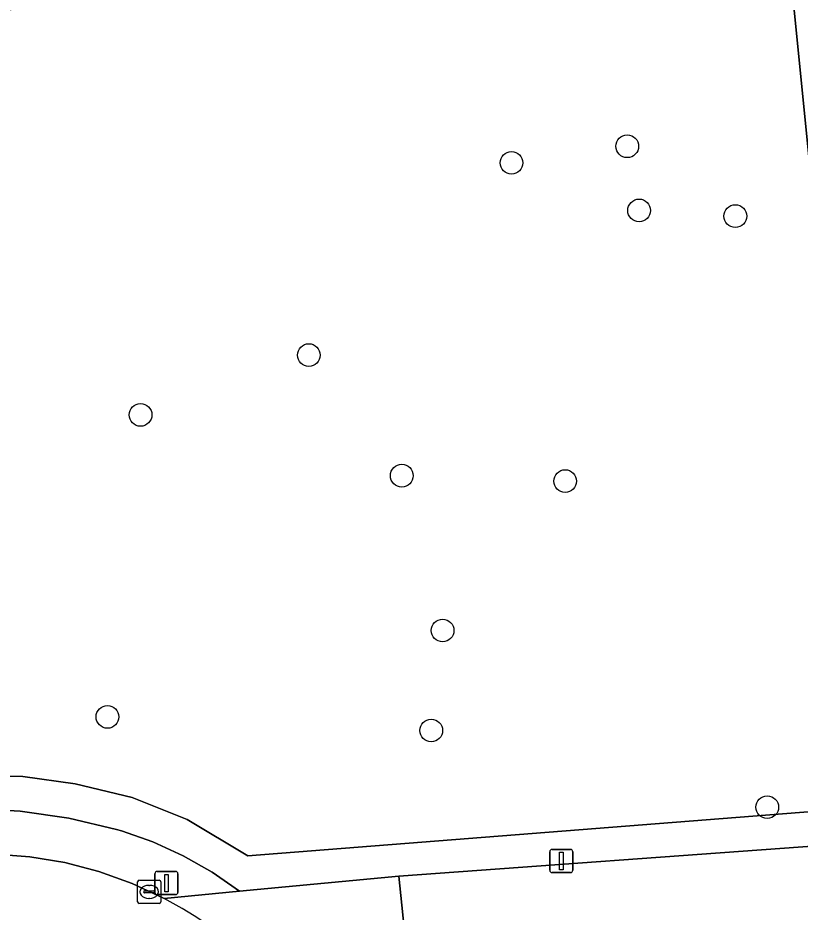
# Model space of a CAD drawing. Extents: x 161084 to 161928, y 385354 to 386522.
# Drawn here: x 161851.02 to 161884.7, y 386342.94 to 386381.44 of the extents above; entities that cross this region are included whole.
import ezdxf

# ---------------------------------------------------------------- set-up
doc = ezdxf.new("R2010")
doc.units = 0
for name, color, linetype in [('IMGEO_Berm_groen', 7, 'Continuous'), ('IMGEO_Boom', 7, 'Continuous'), ('IMGEO_Fietspad_gesloten', 7, 'Continuous'), ('IMGEO_Fietspad_open', 7, 'Continuous'), ('IMGEO_Kolk', 7, 'Continuous'), ('IMGEO_Lichtmast', 7, 'Continuous'), ('IMGEO_Loofbos', 7, 'Continuous'), ('IMGEO_Rijbaan_lokaal_open', 7, 'Continuous'), ('IMGEO_Voetpad_open', 7, 'Continuous')]:
    doc.layers.add(name, color=color, linetype=linetype)

msp = doc.modelspace()

# ---------------------------------------------------------------- linework, layer by layer
at = {"layer": 'IMGEO_Berm_groen'}
for points in [[(161885.612, 386385.236), (161884.111, 386385.086), (161887.631, 386349.929)], [(161885.406, 386347.286), (161860.925, 386345.365), (161858.314, 386346.92), (161855.937, 386347.869), (161853.495, 386348.458), (161851.242, 386348.78), (161847.177, 386348.834), (161840.004, 386348.605), (161840.051, 386347.106), (161847.191, 386347.334), (161849.019, 386347.391), (161851.125, 386347.281), (161853.213, 386346.983), (161855.266, 386346.5), (161855.481, 386346.436), (161856.835, 386345.959), (161858.141, 386345.362), (161859.388, 386344.651), (161860.567, 386343.832), (161867.42, 386344.48), (161885.609, 386345.797)]]:
    msp.add_lwpolyline(points, dxfattribs=at)
at = {"layer": 'IMGEO_Boom'}
for centre in [(161877.257, 386375.911), (161872.272, 386375.199), (161877.766, 386373.149), (161881.908, 386372.905), (161863.549, 386366.92), (161856.305, 386364.346), (161867.55, 386361.728), (161874.582, 386361.494), (161869.308, 386355.063), (161854.879, 386351.341), (161868.82, 386350.755), (161883.283, 386347.456)]:
    msp.add_circle(centre, 0.489, dxfattribs=at)
at = {"layer": 'IMGEO_Fietspad_gesloten'}
msp.add_lwpolyline([(161885.609, 386345.797), (161867.42, 386344.48), (161867.742, 386341.422), (161885.591, 386342.553)], dxfattribs=at)
at = {"layer": 'IMGEO_Fietspad_open'}
msp.add_lwpolyline([(161861.197, 386340.747), (161863.696, 386341.005), (161867.742, 386341.422), (161867.42, 386344.48), (161860.567, 386343.832), (161857.315, 386343.524)], dxfattribs=at)
msp.add_arc((161849.493, 386328.487), 16.95, 46.3278, 62.5159, dxfattribs=at)
at = {"layer": 'IMGEO_Kolk'}
for p, q in [((161856.177, 386343.382), (161856.177, 386344.234)), ((161856.252, 386344.308), (161857.104, 386344.308)), ((161856.665, 386344.088), (161856.69, 386344.088)), ((161857.178, 386344.234), (161857.178, 386343.382)), ((161856.436, 386343.802), (161856.436, 386343.814)), ((161856.874, 386343.765), (161856.476, 386343.765)), ((161856.479, 386343.851), (161856.877, 386343.851)), ((161856.92, 386343.814), (161856.92, 386343.802)), ((161857.104, 386343.308), (161856.252, 386343.308)), ((161856.688, 386343.528), (161856.663, 386343.528))]:
    msp.add_line(p, q, dxfattribs=at)
for points in [[(161856.177, 386343.382), (161856.177, 386344.234)], [(161856.252, 386344.308), (161857.104, 386344.308)], [(161857.178, 386344.234), (161857.178, 386343.382)], [(161857.104, 386343.308), (161856.252, 386343.308)]]:
    msp.add_lwpolyline(points, dxfattribs=at)
for centre, radius, start, end in [((161856.254, 386344.232), 0.0765, 91.552, 178.448), ((161856.254, 386344.232), 0.0765, 91.552, 178.448), ((161857.102, 386344.232), 0.0765, 1.552, 88.448), ((161857.102, 386344.232), 0.0765, 1.552, 88.448), ((161856.476, 386343.811), 0.0403, 85.8775, 175.7526), ((161856.473, 386343.801), 0.0366, 178.938, 274.7102), ((161856.877, 386343.808), 0.043, 264.8664, 352.4533), ((161856.881, 386343.813), 0.0386, 1.7309, 96.639), ((161856.254, 386343.384), 0.0765, 181.552, 268.448), ((161856.254, 386343.384), 0.0765, 181.552, 268.448), ((161857.102, 386343.384), 0.0765, 271.552, 358.448), ((161857.102, 386343.384), 0.0765, 271.552, 358.448)]:
    msp.add_arc(centre, radius, start, end, dxfattribs=at)
for centre, major_axis, ratio, start_param, end_param in [((161856.664, 386343.808), (-0.387, 0.002), 0.722429, 4.712389, 7.853982), ((161856.689, 386343.808), (-0.39, 0.002), 0.717154, 1.570796, 4.712389)]:
    msp.add_ellipse(centre, major_axis=major_axis, ratio=ratio, start_param=start_param, end_param=end_param, dxfattribs=at)
at = {"layer": 'IMGEO_Lichtmast'}
for p, q in [((161873.922, 386344.737), (161873.922, 386345.537)), ((161873.922, 386345.537), (161873.922, 386344.737)), ((161874.022, 386345.637), (161874.812, 386345.637)), ((161874.812, 386345.637), (161874.022, 386345.637)), ((161874.912, 386345.537), (161874.912, 386344.737)), ((161874.912, 386344.737), (161874.912, 386345.537)), ((161856.925, 386343.787), (161856.925, 386344.587)), ((161856.925, 386344.587), (161856.925, 386343.787)), ((161857.025, 386344.687), (161857.815, 386344.687)), ((161857.815, 386344.687), (161857.025, 386344.687)), ((161857.915, 386344.587), (161857.915, 386343.787)), ((161857.915, 386343.787), (161857.915, 386344.587)), ((161874.812, 386344.637), (161874.022, 386344.637)), ((161874.022, 386344.637), (161874.812, 386344.637)), ((161857.815, 386343.687), (161857.025, 386343.687)), ((161857.025, 386343.687), (161857.815, 386343.687))]:
    msp.add_line(p, q, dxfattribs=at)
for points in [[(161874.342, 386345.512), (161874.492, 386345.512), (161874.492, 386344.762), (161874.342, 386344.762), (161874.342, 386345.512)], [(161857.345, 386344.562), (161857.495, 386344.562), (161857.495, 386343.812), (161857.345, 386343.812), (161857.345, 386344.562)]]:
    msp.add_lwpolyline(points, dxfattribs=at)
for centre, start, end in [((161874.022, 386345.537), 90, 180), ((161874.022, 386345.537), 90, 180), ((161874.812, 386345.537), 0, 90), ((161874.812, 386345.537), 360, 90), ((161874.022, 386344.737), 180, 270), ((161874.022, 386344.737), 180, 270), ((161874.812, 386344.737), 270, 0), ((161874.812, 386344.737), 270, 0), ((161857.025, 386344.587), 90, 180), ((161857.025, 386344.587), 90, 180), ((161857.815, 386344.587), 0, 90), ((161857.815, 386344.587), 360, 90), ((161857.025, 386343.787), 180, 270), ((161857.025, 386343.787), 180, 270), ((161857.815, 386343.787), 270, 0), ((161857.815, 386343.787), 270, 0)]:
    msp.add_arc(centre, 0.1, start, end, dxfattribs=at)
at = {"layer": 'IMGEO_Loofbos'}
msp.add_lwpolyline([(161884.111, 386385.086), (161879.328, 386384.644), (161862.225, 386382.936), (161850.311, 386381.747), (161842.549, 386380.972), (161838.45, 386380.563), (161838.451, 386380.553), (161839.701, 386358.208), (161840.004, 386348.605), (161847.177, 386348.834), (161851.242, 386348.78), (161853.495, 386348.458), (161855.937, 386347.869), (161858.314, 386346.92), (161860.925, 386345.365), (161885.406, 386347.286), (161885.936, 386347.389), (161886.644, 386347.713), (161887.157, 386348.187), (161887.528, 386348.894), (161887.645, 386349.513), (161887.631, 386349.929)], close=True, dxfattribs=at)
at = {"layer": 'IMGEO_Rijbaan_lokaal_open'}
msp.add_lwpolyline([(161857.315, 386343.524), (161855.938, 386344.165), (161854.509, 386344.68), (161853.04, 386345.066), (161851.542, 386345.319), (161850.028, 386345.437), (161849.395, 386345.446), (161818.731, 386344.468), (161805.95, 386343.979), (161805.592, 386343.959), (161803.291, 386343.864), (161803.418, 386338.802), (161849.356, 386340.275)], dxfattribs=at)
msp.add_arc((161849.493, 386328.487), 16.95, 46.3278, 62.5159, dxfattribs=at)
at = {"layer": 'IMGEO_Voetpad_open'}
msp.add_lwpolyline([(161850.028, 386345.437), (161851.542, 386345.319), (161853.04, 386345.066), (161854.509, 386344.68), (161855.938, 386344.165), (161857.315, 386343.524), (161860.567, 386343.832), (161859.388, 386344.651), (161858.141, 386345.362), (161856.835, 386345.959), (161855.481, 386346.436), (161855.266, 386346.5), (161853.213, 386346.983), (161851.125, 386347.281), (161849.019, 386347.391)], dxfattribs=at)

doc.saveas('drawing.dxf')
